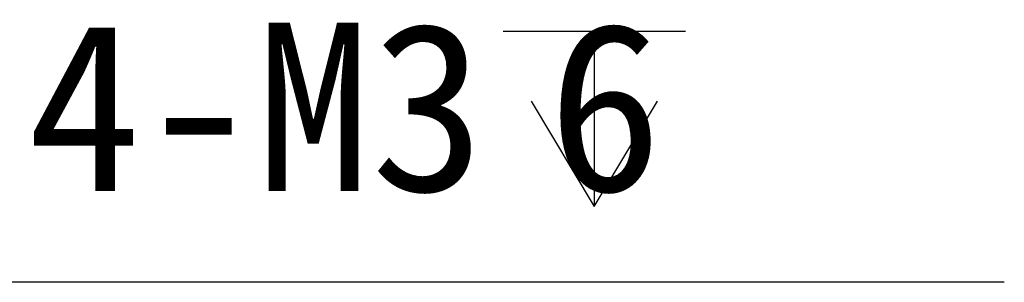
# Model space of a CAD drawing. Header units: millimetres. Extents: x 90 to 358, y 74 to 282.
# Tile 395 of 408: x 277.2 to 294.74, y 158.79 to 163.47. Entities that reach past the tile are written whole.
import ezdxf

# ---------------------------------------------------------------- set-up
doc = ezdxf.new("R2010")
doc.units = ezdxf.units.MM
doc.header["$LTSCALE"] = 23.1
doc.layers.add('51__DRAFT_DIMS', color=7, linetype='CONTINUOUS')
doc.styles.get("Standard").update_dxf_attribs({"font": 'simfang.ttf'})

msp = doc.modelspace()

# ---------------------------------------------------------------- linework, layer by layer
at = {"layer": '51__DRAFT_DIMS'}
for p, q in [((285.807, 163.265), (289.057, 163.265)), ((287.432, 163.265), (287.432, 160.14)), ((286.307, 162.015), (287.432, 160.14)), ((287.432, 160.14), (288.557, 162.015)), ((294.738, 158.789), (271.233, 158.789))]:
    msp.add_line(p, q, dxfattribs=at)

# ---------------------------------------------------------------- texts
at = {"layer": '51__DRAFT_DIMS', "insert": (277.327, 163.414), "char_height": 3, "attachment_point": 1, "line_spacing_factor": 0.9}
msp.add_mtext('\\A1;4-M3{\\Fgdt|c0; }6', dxfattribs=at)

doc.saveas('drawing.dxf')
